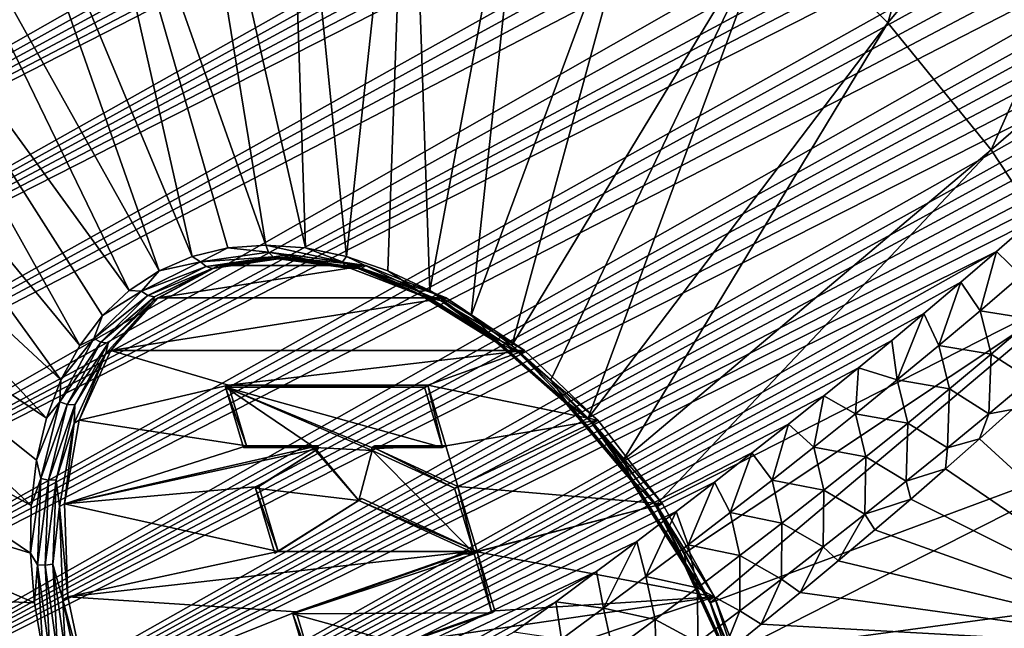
# Model space of a CAD drawing. Header units: metres. Extents: x -80 to 80, y -455 to 95.
# Tile 470 of 656: x -70.11 to -59.79, y -32.85 to -26.47. Entities that reach past the tile are written whole.
import ezdxf

# ---------------------------------------------------------------- set-up
doc = ezdxf.new("R2010")
doc.units = ezdxf.units.M
doc.layers.add('solid_501010_K', color=7, linetype='CONTINUOUS')

msp = doc.modelspace()

# ---------------------------------------------------------------- linework, layer by layer
at = {"layer": 'solid_501010_K'}
for points in [[(-77.854553, -27.243206, 48.495884), (-78.172684, -26.101007, 48.36832), (-57.847427, -16.054491, 30.512632)], [(-77.854553, -27.243206, 48.495884), (-57.847427, -16.054491, 30.512632), (-57.323433, -16.068897, 30.125137)], [(-77.854553, -27.243206, 48.495884), (-57.323433, -16.068897, 30.125137), (-56.847298, -16.09861, 29.772684)], [(-77.854553, -27.243206, 48.495884), (-56.847298, -16.09861, 29.772684), (-56.415516, -16.141603, 29.452642)], [(-77.854553, -27.243206, 48.495884), (-56.415516, -16.141603, 29.452642), (-56.02462, -16.19589, 29.162395)], [(-77.536514, -28.364574, 48.524075), (-77.854553, -27.243206, 48.495884), (-56.02462, -16.19589, 29.162395)], [(-77.536514, -28.364574, 48.524075), (-56.02462, -16.19589, 29.162395), (-55.670696, -16.259375, 28.898943)], [(-77.536514, -28.364574, 48.524075), (-55.670696, -16.259375, 28.898943), (-55.3508, -16.330521, 28.660133)], [(-77.536514, -28.364574, 48.524075), (-55.3508, -16.330521, 28.660133), (-55.062351, -16.408003, 28.444118)], [(-77.536514, -28.364574, 48.524075), (-55.062351, -16.408003, 28.444118), (-54.802658, -16.490454, 28.24894)], [(-77.536514, -28.364574, 48.524075), (-54.802658, -16.490454, 28.24894), (-54.358463, -16.665459, 27.912939)], [(-77.219826, -29.46402, 48.456036), (-77.536514, -28.364574, 48.524075), (-54.358463, -16.665459, 27.912939)], [(-77.219826, -29.46402, 48.456036), (-54.358463, -16.665459, 27.912939), (-53.999435, -16.849037, 27.638699)], [(-77.219826, -29.46402, 48.456036), (-53.999435, -16.849037, 27.638699), (-53.707542, -17.037153, 27.41308)], [(-77.219826, -29.46402, 48.456036), (-53.707542, -17.037153, 27.41308), (-53.469852, -17.227682, 27.226788)], [(-76.905464, -30.540434, 48.29414), (-77.219826, -29.46402, 48.456036), (-53.469852, -17.227682, 27.226788)], [(-76.905464, -30.540434, 48.29414), (-53.469852, -17.227682, 27.226788), (-53.275261, -17.419928, 27.07169)], [(-76.905464, -30.540434, 48.29414), (-53.275261, -17.419928, 27.07169), (-53.116257, -17.613646, 26.942335)], [(-76.905464, -30.540434, 48.29414), (-53.116257, -17.613646, 26.942335), (-52.986485, -17.809933, 26.834017)], [(-76.905464, -30.540434, 48.29414), (-52.986485, -17.809933, 26.834017), (-52.881504, -18.009745, 26.743391)], [(-76.905464, -30.540434, 48.29414), (-52.881504, -18.009745, 26.743391), (-52.798317, -18.215231, 26.668177)], [(-76.594124, -31.592724, 48.039955), (-76.905464, -30.540434, 48.29414), (-52.798317, -18.215231, 26.668177)], [(-76.594124, -31.592724, 48.039955), (-52.798317, -18.215231, 26.668177), (-52.734684, -18.42893, 26.606522)], [(-76.594124, -31.592724, 48.039955), (-52.734684, -18.42893, 26.606522), (-52.689846, -18.653444, 26.557686)], [(-76.594124, -31.592724, 48.039955), (-52.689846, -18.653444, 26.557686), (-52.66412, -18.892626, 26.521664)], [(-76.594124, -31.592724, 48.039955), (-52.66412, -18.892626, 26.521664), (-52.65863, -19.150618, 26.498922)], [(-76.594124, -31.592724, 48.039955), (-52.65863, -19.150618, 26.498922), (-52.676182, -19.43202, 26.491211)], [(-76.286285, -32.619682, 47.694241), (-76.594124, -31.592724, 48.039955), (-52.676182, -19.43202, 26.491211)], [(-76.286285, -32.619682, 47.694241), (-52.676182, -19.43202, 26.491211), (-52.720905, -19.743151, 26.501093)], [(-76.286285, -32.619682, 47.694241), (-52.720905, -19.743151, 26.501093), (-52.798508, -20.090328, 26.532265)], [(-76.286285, -32.619682, 47.694241), (-52.798508, -20.090328, 26.532265), (-52.917583, -20.482729, 26.590427)], [(-59.186909, -20.331289, 76.348015), (-62.18425, -25.324686, 73.313034), (-61.005959, -26.506817, 73.82473)], [(-57.376007, -22.148092, 77.134438), (-59.186909, -20.331289, 76.348015), (-61.005959, -26.506817, 73.82473)], [(-75.982277, -33.619808, 47.257008), (-76.286285, -32.619682, 47.694241), (-52.917583, -20.482729, 26.590427)], [(-75.982277, -33.619808, 47.257008), (-52.917583, -20.482729, 26.590427), (-53.08881, -20.929976, 26.682692)], [(-75.982277, -33.619808, 47.257008), (-53.08881, -20.929976, 26.682692), (-53.327621, -21.444857, 26.819685)], [(-75.982277, -33.619808, 47.257008), (-53.327621, -21.444857, 26.819685), (-53.477509, -21.731205, 26.908468)], [(-75.982277, -33.619808, 47.257008), (-53.477509, -21.731205, 26.908468), (-53.651276, -22.038914, 27.013359)], [(-75.982277, -33.619808, 47.257008), (-53.651276, -22.038914, 27.013359), (-53.851604, -22.369349, 27.136314)], [(-57.376007, -22.148092, 77.134438), (-61.005959, -26.506817, 73.82473), (-59.924866, -27.839224, 74.146568)], [(-55.714493, -24.19585, 77.629059), (-57.376007, -22.148092, 77.134438), (-59.924866, -27.839224, 74.146568)], [(-75.682304, -34.59116, 46.727566), (-75.982277, -33.619808, 47.257008), (-53.851604, -22.369349, 27.136314)], [(-75.682304, -34.59116, 46.727566), (-53.851604, -22.369349, 27.136314), (-54.081089, -22.723797, 27.279194)], [(-67.529892, -28.836496, 67.430305), (-68.57029, -22.44442, 68.438354), (-69.745796, -22.56493, 67.153328)], [(-67.114128, -28.866816, 67.841339), (-68.57029, -22.44442, 68.438354), (-67.529892, -28.836496, 67.430305)], [(-67.114128, -28.866816, 67.841339), (-67.323013, -22.56493, 69.653847), (-68.57029, -22.44442, 68.438354)], [(-68.302284, -28.957411, 66.561066), (-69.745796, -22.56493, 67.153328), (-70.823265, -22.923771, 65.827454)], [(-67.927612, -28.866819, 67.001755), (-67.529892, -28.836496, 67.430305), (-69.745796, -22.56493, 67.153328)], [(-68.302284, -28.957411, 66.561066), (-67.927612, -28.866819, 67.001755), (-69.745796, -22.56493, 67.153328)], [(-66.685516, -28.957399, 68.229729), (-66.031822, -22.923771, 70.772644), (-67.323013, -22.56493, 69.653847)], [(-67.114128, -28.866816, 67.841339), (-66.685516, -28.957399, 68.229729), (-67.323013, -22.56493, 69.653847)], [(-75.682304, -34.59116, 46.727566), (-54.081089, -22.723797, 27.279194), (-54.342693, -23.103725, 27.444166)], [(-68.6492, -29.107136, 66.113808), (-70.823265, -22.923771, 65.827454), (-71.778633, -23.512926, 64.490364)], [(-68.6492, -29.107136, 66.113808), (-68.302284, -28.957411, 66.561066), (-70.823265, -22.923771, 65.827454)], [(-66.685516, -28.957399, 68.229729), (-66.249443, -29.107115, 68.590584), (-66.031822, -22.923771, 70.772644)], [(-66.249443, -29.107115, 68.590584), (-65.811409, -29.314079, 68.919342), (-66.031822, -22.923771, 70.772644)], [(-65.811409, -29.314079, 68.919342), (-64.725571, -23.512926, 71.769753), (-66.031822, -22.923771, 70.772644)], [(-75.682304, -34.59116, 46.727566), (-54.342693, -23.103725, 27.444166), (-54.640366, -23.511124, 27.634268)], [(-75.682304, -34.59116, 46.727566), (-54.640366, -23.511124, 27.634268), (-54.977676, -23.947634, 27.852207)], [(-68.963966, -29.314108, 65.665611), (-71.778633, -23.512926, 64.490364), (-72.590561, -24.319235, 63.171925)], [(-68.963966, -29.314108, 65.665611), (-68.6492, -29.107136, 66.113808), (-71.778633, -23.512926, 64.490364)], [(-65.811409, -29.314079, 68.919342), (-65.37693, -29.575687, 69.211884), (-64.725571, -23.512926, 71.769753)], [(-65.37693, -29.575687, 69.211884), (-63.433422, -24.319235, 72.622902), (-64.725571, -23.512926, 71.769753)], [(-75.386444, -35.531303, 46.104565), (-75.682304, -34.59116, 46.727566), (-54.977676, -23.947634, 27.852207)], [(-75.386444, -35.531303, 46.104565), (-54.977676, -23.947634, 27.852207), (-55.358238, -24.414904, 28.100729)], [(-55.714493, -24.19585, 77.629059), (-59.924866, -27.839224, 74.146568), (-58.965126, -29.292141, 74.271339)], [(-69.481697, -29.88868, 64.788895), (-72.590561, -24.319235, 63.171925), (-73.240906, -25.324686, 61.901585)], [(-69.24263, -29.57572, 65.222115), (-68.963966, -29.314108, 65.665611), (-72.590561, -24.319235, 63.171925)], [(-69.481697, -29.88868, 64.788895), (-69.24263, -29.57572, 65.222115), (-72.590561, -24.319235, 63.171925)], [(-65.37693, -29.575687, 69.211884), (-64.951469, -29.888645, 69.464508), (-63.433422, -24.319235, 72.622902)], [(-64.951469, -29.888645, 69.464508), (-62.18425, -25.324686, 73.313034), (-63.433422, -24.319235, 72.622902)], [(-75.386444, -35.531303, 46.104565), (-55.358238, -24.414904, 28.100729), (-55.638435, -24.744694, 28.285357)], [(-75.386444, -35.531303, 46.104565), (-55.638435, -24.744694, 28.285357), (-55.94141, -25.08979, 28.48641)], [(-75.386444, -35.531303, 46.104565), (-55.94141, -25.08979, 28.48641), (-56.268867, -25.450979, 28.705284)], [(-69.678154, -30.249058, 64.371391), (-73.240906, -25.324686, 61.901585), (-73.715141, -26.506817, 60.707726)], [(-69.678154, -30.249058, 64.371391), (-69.481697, -29.88868, 64.788895), (-73.240906, -25.324686, 61.901585)], [(-64.951469, -29.888645, 69.464508), (-64.540375, -30.249016, 69.674057), (-62.18425, -25.324686, 73.313034)], [(-64.540375, -30.249016, 69.674057), (-64.148811, -30.652275, 69.837891), (-62.18425, -25.324686, 73.313034)], [(-64.148811, -30.652275, 69.837891), (-61.005959, -26.506817, 73.82473), (-62.18425, -25.324686, 73.313034)], [(-75.386444, -35.531303, 46.104565), (-56.268867, -25.450979, 28.705284), (-56.622063, -25.828753, 28.942989)], [(-75.386444, -35.531303, 46.104565), (-56.622063, -25.828753, 28.942989), (-57.00341, -26.224205, 29.201609)], [(-75.09465, -36.437271, 45.386028), (-75.386444, -35.531303, 46.104565), (-57.00341, -26.224205, 29.201609)], [(-75.09465, -36.437271, 45.386028), (-57.00341, -26.224205, 29.201609), (-57.41391, -26.63768, 29.48193)], [(-69.829536, -30.652325, 63.97485), (-73.715141, -26.506817, 60.707726), (-74.002678, -27.839224, 59.617012)], [(-69.829536, -30.652325, 63.97485), (-69.678154, -30.249058, 64.371391), (-73.715141, -26.506817, 60.707726)], [(-64.148811, -30.652275, 69.837891), (-63.781708, -31.093353, 69.953949), (-61.005959, -26.506817, 73.82473)], [(-63.781708, -31.093353, 69.953949), (-59.924866, -27.839224, 74.146568), (-61.005959, -26.506817, 73.82473)], [(-75.09465, -36.437271, 45.386028), (-57.41391, -26.63768, 29.48193), (-57.743256, -26.960663, 29.708519)], [(-75.09465, -36.437271, 45.386028), (-57.743256, -26.960663, 29.708519), (-58.090374, -27.294352, 29.948456)], [(-75.09465, -36.437271, 45.386028), (-58.090374, -27.294352, 29.948456), (-58.457844, -27.639776, 30.204193)], [(-75.09465, -36.437271, 45.386028), (-58.457844, -27.639776, 30.204193), (-58.846016, -27.997013, 30.476032)], [(-69.990051, -31.56675, 63.264301), (-74.002678, -27.839224, 59.617012), (-74.097092, -29.292141, 58.653809)], [(-69.933945, -31.093405, 63.604267), (-69.829536, -30.652325, 63.97485), (-74.002678, -27.839224, 59.617012)], [(-69.990051, -31.56675, 63.264301), (-69.933945, -31.093405, 63.604267), (-74.002678, -27.839224, 59.617012)], [(-63.781708, -31.093353, 69.953949), (-63.443676, -31.566696, 70.020775), (-59.924866, -27.839224, 74.146568)], [(-63.443676, -31.566696, 70.020775), (-58.965126, -29.292141, 74.271339), (-59.924866, -27.839224, 74.146568)], [(-75.09465, -36.437271, 45.386028), (-58.846016, -27.997013, 30.476032), (-59.171391, -28.291269, 30.70499)], [(-75.09465, -36.437271, 45.386028), (-59.171391, -28.291269, 30.70499), (-59.51207, -28.593985, 30.946171)], [(-75.09465, -36.437271, 45.386028), (-59.51207, -28.593985, 30.946171), (-59.869152, -28.905764, 31.200531)], [(-59.6096, -29.15744, 30.829607), (-59.869152, -28.905764, 31.200531), (-59.51207, -28.593985, 30.946171)], [(-74.806763, -37.305351, 44.569508), (-75.09465, -36.437271, 45.386028), (-59.869152, -28.905764, 31.200531)], [(-74.806763, -37.305351, 44.569508), (-59.869152, -28.905764, 31.200531), (-60.241566, -29.226212, 31.466955)], [(-68.213852, -29.013279, 66.605515), (-67.927612, -28.866819, 67.001755), (-68.302284, -28.957411, 66.561066)], [(-68.213852, -29.013279, 66.605515), (-67.501366, -28.909559, 67.402664), (-67.927612, -28.866819, 67.001755)], [(-68.213852, -29.013279, 66.605515), (-67.453911, -28.960192, 67.356689), (-67.501366, -28.909559, 67.402664)], [(-67.501366, -28.909559, 67.402664), (-67.529892, -28.836496, 67.430305), (-67.927612, -28.866819, 67.001755)], [(-66.727104, -29.013279, 68.139969), (-67.114128, -28.866816, 67.841339), (-67.529892, -28.836496, 67.430305)], [(-67.501366, -28.909559, 67.402664), (-66.727104, -29.013279, 68.139969), (-67.529892, -28.836496, 67.430305)], [(-66.690514, -29.062456, 68.083649), (-66.727104, -29.013279, 68.139969), (-67.501366, -28.909559, 67.402664)], [(-67.453911, -28.960192, 67.356689), (-66.690514, -29.062456, 68.083649), (-67.501366, -28.909559, 67.402664)], [(-66.727104, -29.013279, 68.139969), (-66.685516, -28.957399, 68.229729), (-67.114128, -28.866816, 67.841339)], [(-60.040787, -29.526625, 31.133169), (-60.241566, -29.226212, 31.466955), (-59.869152, -28.905764, 31.200531)], [(-59.6096, -29.15744, 30.829607), (-60.040787, -29.526625, 31.133169), (-59.869152, -28.905764, 31.200531)], [(-68.833427, -29.319902, 65.783348), (-68.213852, -29.013279, 66.605515), (-68.6492, -29.107136, 66.113808)], [(-68.156403, -29.062456, 66.570717), (-68.213852, -29.013279, 66.605515), (-68.833427, -29.319902, 65.783348)], [(-68.213852, -29.013279, 66.605515), (-68.302284, -28.957411, 66.561066), (-68.6492, -29.107136, 66.113808)], [(-68.156403, -29.062456, 66.570717), (-67.453911, -28.960192, 67.356689), (-68.213852, -29.013279, 66.605515)], [(-68.156403, -29.062456, 66.570717), (-67.395767, -28.97954, 67.300354), (-67.453911, -28.960192, 67.356689)], [(-68.091484, -29.080816, 66.521965), (-67.395767, -28.97954, 67.300354), (-68.156403, -29.062456, 66.570717)], [(-68.091484, -29.080816, 66.521965), (-68.076912, -29.080154, 66.411095), (-67.337173, -28.96435, 67.243576)], [(-68.091484, -29.080816, 66.521965), (-67.337173, -28.96435, 67.243576), (-67.395767, -28.97954, 67.300354)], [(-68.076912, -29.080154, 66.411095), (-68.024895, -29.050125, 66.360703), (-67.285156, -28.934322, 67.193184)], [(-67.337173, -28.96435, 67.243576), (-68.076912, -29.080154, 66.411095), (-67.285156, -28.934322, 67.193184)], [(-66.476456, -29.050125, 67.958832), (-67.285156, -28.934322, 67.193184), (-68.024895, -29.050125, 66.360703)], [(-66.63974, -29.080816, 68.020294), (-66.690514, -29.062456, 68.083649), (-67.453911, -28.960192, 67.356689)], [(-67.395767, -28.97954, 67.300354), (-66.63974, -29.080816, 68.020294), (-67.453911, -28.960192, 67.356689)], [(-67.395767, -28.97954, 67.300354), (-67.337173, -28.96435, 67.243576), (-66.528481, -29.080149, 68.009216)], [(-67.395767, -28.97954, 67.300354), (-66.528481, -29.080149, 68.009216), (-66.63974, -29.080816, 68.020294)], [(-66.476456, -29.050125, 67.958832), (-67.337173, -28.96435, 67.243576), (-67.285156, -28.934322, 67.193184)], [(-66.528481, -29.080149, 68.009216), (-67.337173, -28.96435, 67.243576), (-66.476456, -29.050125, 67.958832)], [(-66.727104, -29.013279, 68.139969), (-65.924911, -29.319902, 68.785194), (-66.685516, -28.957399, 68.229729)], [(-65.899574, -29.364779, 68.719818), (-65.924911, -29.319902, 68.785194), (-66.727104, -29.013279, 68.139969)], [(-66.690514, -29.062456, 68.083649), (-65.899574, -29.364779, 68.719818), (-66.727104, -29.013279, 68.139969)], [(-65.924911, -29.319902, 68.785194), (-66.249443, -29.107115, 68.590584), (-66.685516, -28.957399, 68.229729)], [(-68.833427, -29.319902, 65.783348), (-68.6492, -29.107136, 66.113808), (-68.963966, -29.314108, 65.665611)], [(-68.767288, -29.364779, 65.760086), (-68.156403, -29.062456, 66.570717), (-68.833427, -29.319902, 65.783348)], [(-68.091484, -29.080816, 66.521965), (-68.156403, -29.062456, 66.570717), (-68.767288, -29.364779, 65.760086)], [(-68.696472, -29.380222, 65.719154), (-68.091484, -29.080816, 66.521965), (-68.767288, -29.364779, 65.760086)], [(-68.076912, -29.080154, 66.411095), (-68.710587, -29.421762, 65.553528), (-68.658546, -29.391714, 65.503174)], [(-68.696472, -29.380222, 65.719154), (-68.710587, -29.421762, 65.553528), (-68.076912, -29.080154, 66.411095)], [(-68.696472, -29.380222, 65.719154), (-68.076912, -29.080154, 66.411095), (-68.091484, -29.080816, 66.521965)], [(-68.076912, -29.080154, 66.411095), (-68.658546, -29.391714, 65.503174), (-68.024895, -29.050125, 66.360703)], [(-66.476456, -29.050125, 67.958832), (-68.024895, -29.050125, 66.360703), (-68.658546, -29.391714, 65.503174)], [(-66.476456, -29.050125, 67.958832), (-68.658546, -29.391714, 65.503174), (-65.639359, -29.391714, 68.619247)], [(-65.85643, -29.380222, 68.65033), (-65.899574, -29.364779, 68.719818), (-66.690514, -29.062456, 68.083649)], [(-66.63974, -29.080816, 68.020294), (-65.85643, -29.380222, 68.65033), (-66.690514, -29.062456, 68.083649)], [(-66.63974, -29.080816, 68.020294), (-66.528481, -29.080149, 68.009216), (-65.85643, -29.380222, 68.65033)], [(-66.528481, -29.080149, 68.009216), (-66.476456, -29.050125, 67.958832), (-65.639359, -29.391714, 68.619247)], [(-65.691368, -29.421741, 68.66964), (-66.528481, -29.080149, 68.009216), (-65.639359, -29.391714, 68.619247)], [(-65.85643, -29.380222, 68.65033), (-66.528481, -29.080149, 68.009216), (-65.691368, -29.421741, 68.66964)], [(-65.924911, -29.319902, 68.785194), (-65.811409, -29.314079, 68.919342), (-66.249443, -29.107115, 68.590584)], [(-59.488621, -29.613422, 30.692274), (-60.040787, -29.526625, 31.133169), (-59.6096, -29.15744, 30.829607)], [(-74.806763, -37.305351, 44.569508), (-60.241566, -29.226212, 31.466955), (-60.630154, -29.555141, 31.746584)], [(-69.997162, -32.06641, 62.959229), (-74.097092, -29.292141, 58.653809), (-73.996269, -30.833115, 57.839638)], [(-69.997162, -32.06641, 62.959229), (-69.990051, -31.56675, 63.264301), (-74.097092, -29.292141, 58.653809)], [(-69.333008, -29.816031, 64.972107), (-68.833427, -29.319902, 65.783348), (-69.24263, -29.57572, 65.222115)], [(-68.767288, -29.364779, 65.760086), (-68.833427, -29.319902, 65.783348), (-69.333008, -29.816031, 64.972107)], [(-68.833427, -29.319902, 65.783348), (-68.963966, -29.314108, 65.665611), (-69.24263, -29.57572, 65.222115)], [(-65.924911, -29.319902, 68.785194), (-65.129845, -29.816031, 69.310143), (-65.811409, -29.314079, 68.919342)], [(-65.115662, -29.853945, 69.237404), (-65.129845, -29.816031, 69.310143), (-65.924911, -29.319902, 68.785194)], [(-65.899574, -29.364779, 68.719818), (-65.115662, -29.853945, 69.237404), (-65.924911, -29.319902, 68.785194)], [(-65.129845, -29.816031, 69.310143), (-65.37693, -29.575687, 69.211884), (-65.811409, -29.314079, 68.919342)], [(-63.443676, -31.566696, 70.020775), (-63.138977, -32.066349, 70.037521), (-58.965126, -29.292141, 74.271339)], [(-63.138977, -32.066349, 70.037521), (-62.871429, -32.58604, 70.003983), (-58.965126, -29.292141, 74.271339)], [(-62.871429, -32.58604, 70.003983), (-58.148174, -30.833115, 74.196281), (-58.965126, -29.292141, 74.271339)], [(-60.473869, -29.890705, 31.440287), (-60.630154, -29.555141, 31.746584), (-60.241566, -29.226212, 31.466955)], [(-60.040787, -29.526625, 31.133169), (-60.473869, -29.890705, 31.440287), (-60.241566, -29.226212, 31.466955)], [(-69.259865, -29.853945, 64.96022), (-68.767288, -29.364779, 65.760086), (-69.333008, -29.816031, 64.972107)], [(-68.696472, -29.380222, 65.719154), (-68.767288, -29.364779, 65.760086), (-69.259865, -29.853945, 64.96022)], [(-69.184296, -29.86467, 64.92701), (-68.696472, -29.380222, 65.719154), (-69.259865, -29.853945, 64.96022)], [(-68.710587, -29.421762, 65.553528), (-69.206406, -29.972023, 64.713913), (-69.154373, -29.941967, 64.663559)], [(-69.184296, -29.86467, 64.92701), (-69.206406, -29.972023, 64.713913), (-68.710587, -29.421762, 65.553528)], [(-69.184296, -29.86467, 64.92701), (-68.710587, -29.421762, 65.553528), (-68.696472, -29.380222, 65.719154)], [(-68.710587, -29.421762, 65.553528), (-69.154373, -29.941967, 64.663559), (-68.658546, -29.391714, 65.503174)], [(-65.639359, -29.391714, 68.619247), (-68.658546, -29.391714, 65.503174), (-69.154373, -29.941967, 64.663559)], [(-65.639359, -29.391714, 68.619247), (-69.154373, -29.941967, 64.663559), (-64.815811, -29.941967, 69.141335)], [(-65.080078, -29.86467, 69.162926), (-65.115662, -29.853945, 69.237404), (-65.899574, -29.364779, 68.719818)], [(-65.85643, -29.380222, 68.65033), (-65.080078, -29.86467, 69.162926), (-65.899574, -29.364779, 68.719818)], [(-65.85643, -29.380222, 68.65033), (-65.691368, -29.421741, 68.66964), (-65.080078, -29.86467, 69.162926)], [(-65.691368, -29.421741, 68.66964), (-65.639359, -29.391714, 68.619247), (-64.815811, -29.941967, 69.141335)], [(-64.867821, -29.971998, 69.191734), (-65.691368, -29.421741, 68.66964), (-64.815811, -29.941967, 69.141335)], [(-65.080078, -29.86467, 69.162926), (-65.691368, -29.421741, 68.66964), (-64.867821, -29.971998, 69.191734)], [(-59.923386, -29.982138, 30.994095), (-60.473869, -29.890705, 31.440287), (-60.040787, -29.526625, 31.133169)], [(-59.488621, -29.613422, 30.692274), (-59.923386, -29.982138, 30.994095), (-60.040787, -29.526625, 31.133169)], [(-74.806763, -37.305351, 44.569508), (-60.630154, -29.555141, 31.746584), (-60.96706, -29.835632, 31.99065)], [(-69.333008, -29.816031, 64.972107), (-69.24263, -29.57572, 65.222115), (-69.481697, -29.88868, 64.788895)], [(-65.129845, -29.816031, 69.310143), (-64.951469, -29.888645, 69.464508), (-65.37693, -29.575687, 69.211884)], [(-60.908661, -30.249905, 31.750835), (-60.96706, -29.835632, 31.99065), (-60.630154, -29.555141, 31.746584)], [(-60.473869, -29.890705, 31.440287), (-60.908661, -30.249905, 31.750835), (-60.630154, -29.555141, 31.746584)], [(-59.514919, -30.244133, 30.791582), (-59.923386, -29.982138, 30.994095), (-59.488621, -29.613422, 30.692274)], [(-74.806763, -37.305351, 44.569508), (-60.96706, -29.835632, 31.99065), (-61.316475, -30.122698, 32.245049)], [(-69.690773, -30.479979, 64.20723), (-69.333008, -29.816031, 64.972107), (-69.678154, -30.249058, 64.371391)], [(-69.259865, -29.853945, 64.96022), (-69.333008, -29.816031, 64.972107), (-69.690773, -30.479979, 64.20723)], [(-69.333008, -29.816031, 64.972107), (-69.481697, -29.88868, 64.788895), (-69.678154, -30.249058, 64.371391)], [(-65.129845, -29.816031, 69.310143), (-64.376656, -30.479979, 69.691872), (-64.951469, -29.888645, 69.464508)], [(-64.373032, -30.508579, 69.613785), (-64.376656, -30.479979, 69.691872), (-65.129845, -29.816031, 69.310143)], [(-65.115662, -29.853945, 69.237404), (-64.373032, -30.508579, 69.613785), (-65.129845, -29.816031, 69.310143)], [(-60.908661, -30.249905, 31.750835), (-61.316475, -30.122698, 32.245049), (-60.96706, -29.835632, 31.99065)], [(-69.612602, -30.508579, 64.206078), (-69.259865, -29.853945, 64.96022), (-69.690773, -30.479979, 64.20723)], [(-69.184296, -29.86467, 64.92701), (-69.259865, -29.853945, 64.96022), (-69.612602, -30.508579, 64.206078)], [(-69.53363, -30.512987, 64.180145), (-69.184296, -29.86467, 64.92701), (-69.612602, -30.508579, 64.206078)], [(-69.53363, -30.512987, 64.180145), (-69.206406, -29.972023, 64.713913), (-69.184296, -29.86467, 64.92701)], [(-69.206406, -29.972023, 64.713913), (-69.487511, -30.673319, 63.88393), (-69.154373, -29.941967, 64.663559)], [(-67.920174, -30.306997, 65.719849), (-69.154373, -29.941967, 64.663559), (-69.487511, -30.673319, 63.88393)], [(-67.920174, -30.306997, 65.719849), (-64.815811, -29.941967, 69.141335), (-69.154373, -29.941967, 64.663559)], [(-67.920174, -30.306997, 65.719849), (-65.832611, -30.306997, 67.874397), (-64.815811, -29.941967, 69.141335)], [(-65.832611, -30.306997, 67.874397), (-64.047096, -30.673319, 69.498924), (-64.815811, -29.941967, 69.141335)], [(-64.34462, -30.512987, 69.535667), (-64.373032, -30.508579, 69.613785), (-65.115662, -29.853945, 69.237404)], [(-65.080078, -29.86467, 69.162926), (-64.34462, -30.512987, 69.535667), (-65.115662, -29.853945, 69.237404)], [(-65.080078, -29.86467, 69.162926), (-64.867821, -29.971998, 69.191734), (-64.34462, -30.512987, 69.535667)], [(-64.376656, -30.479979, 69.691872), (-64.540375, -30.249016, 69.674057), (-64.951469, -29.888645, 69.464508)], [(-64.867821, -29.971998, 69.191734), (-64.815811, -29.941967, 69.141335), (-64.047096, -30.673319, 69.498924)], [(-60.359776, -30.345661, 31.299452), (-60.908661, -30.249905, 31.750835), (-60.473869, -29.890705, 31.440287)], [(-59.923386, -29.982138, 30.994095), (-60.359776, -30.345661, 31.299452), (-60.473869, -29.890705, 31.440287)], [(-69.206406, -29.972023, 64.713913), (-69.539528, -30.70336, 63.934311), (-69.487511, -30.673319, 63.88393)], [(-69.53363, -30.512987, 64.180145), (-69.539528, -30.70336, 63.934311), (-69.206406, -29.972023, 64.713913)], [(-64.099121, -30.703325, 69.549316), (-64.867821, -29.971998, 69.191734), (-64.047096, -30.673319, 69.498924)], [(-64.34462, -30.512987, 69.535667), (-64.867821, -29.971998, 69.191734), (-64.099121, -30.703325, 69.549316)], [(-59.946758, -30.605019, 31.088547), (-60.359776, -30.345661, 31.299452), (-59.923386, -29.982138, 30.994095)], [(-59.946758, -30.605019, 31.088547), (-59.923386, -29.982138, 30.994095), (-59.514919, -30.244133, 30.791582)], [(-74.806763, -37.305351, 44.569508), (-61.316475, -30.122698, 32.245049), (-61.677856, -30.415997, 32.509312)], [(-61.344978, -30.604425, 32.064701), (-61.677856, -30.415997, 32.509312), (-61.316475, -30.122698, 32.245049)], [(-60.908661, -30.249905, 31.750835), (-61.344978, -30.604425, 32.064701), (-61.316475, -30.122698, 32.245049)], [(-69.690773, -30.479979, 64.20723), (-69.678154, -30.249058, 64.371391), (-69.829536, -30.652325, 63.97485)], [(-64.376656, -30.479979, 69.691872), (-64.148811, -30.652275, 69.837891), (-64.540375, -30.249016, 69.674057)], [(-60.797623, -30.704237, 31.608223), (-61.344978, -30.604425, 32.064701), (-60.908661, -30.249905, 31.750835)], [(-60.359776, -30.345661, 31.299452), (-60.797623, -30.704237, 31.608223), (-60.908661, -30.249905, 31.750835)], [(-59.946758, -30.605019, 31.088547), (-59.514919, -30.244133, 30.791582), (-59.702656, -30.559319, 30.96155)], [(-67.731544, -30.940418, 65.537086), (-67.920174, -30.306997, 65.719849), (-69.487511, -30.673319, 63.88393)], [(-67.953339, -30.326149, 65.751991), (-67.920174, -30.306997, 65.719849), (-67.731544, -30.940418, 65.537086)], [(-67.953339, -30.326149, 65.751991), (-65.865784, -30.326149, 67.90654), (-67.920174, -30.306997, 65.719849)], [(-67.953339, -30.326149, 65.751991), (-67.731544, -30.940418, 65.537086), (-67.764717, -30.95957, 65.569229)], [(-67.953339, -30.326149, 65.751991), (-65.677155, -30.95957, 67.723778), (-65.865784, -30.326149, 67.90654)], [(-67.953339, -30.326149, 65.751991), (-66.422714, -30.95957, 66.954292), (-65.677155, -30.95957, 67.723778)], [(-67.953339, -30.326149, 65.751991), (-66.413666, -30.989954, 66.945526), (-66.422714, -30.95957, 66.954292)], [(-67.953339, -30.326149, 65.751991), (-67.019157, -30.95957, 66.338707), (-66.413666, -30.989954, 66.945526)], [(-67.953339, -30.326149, 65.751991), (-67.764717, -30.95957, 65.569229), (-67.019157, -30.95957, 66.338707)], [(-65.865784, -30.326149, 67.90654), (-65.832611, -30.306997, 67.874397), (-67.920174, -30.306997, 65.719849)], [(-65.677155, -30.95957, 67.723778), (-65.832611, -30.306997, 67.874397), (-65.865784, -30.326149, 67.90654)], [(-65.643982, -30.940418, 67.691635), (-64.047096, -30.673319, 69.498924), (-65.832611, -30.306997, 67.874397)], [(-65.677155, -30.95957, 67.723778), (-65.643982, -30.940418, 67.691635), (-65.832611, -30.306997, 67.874397)], [(-60.379887, -30.960896, 31.388885), (-60.797623, -30.704237, 31.608223), (-60.359776, -30.345661, 31.299452)], [(-60.379887, -30.960896, 31.388885), (-60.359776, -30.345661, 31.299452), (-59.946758, -30.605019, 31.088547)], [(-74.806763, -37.305351, 44.569508), (-61.677856, -30.415997, 32.509312), (-62.050198, -30.71419, 32.783051)], [(-61.782681, -30.95443, 32.381798), (-62.050198, -30.71419, 32.783051), (-61.677856, -30.415997, 32.509312)], [(-61.344978, -30.604425, 32.064701), (-61.782681, -30.95443, 32.381798), (-61.677856, -30.415997, 32.509312)], [(-69.690773, -30.479979, 64.20723), (-69.829536, -30.652325, 63.97485), (-69.933945, -31.093405, 63.604267)], [(-69.891068, -31.28273, 63.522167), (-69.690773, -30.479979, 64.20723), (-69.933945, -31.093405, 63.604267)], [(-69.612602, -30.508579, 64.206078), (-69.690773, -30.479979, 64.20723), (-69.891068, -31.28273, 63.522167)], [(-69.810097, -31.30007, 63.530624), (-69.612602, -30.508579, 64.206078), (-69.891068, -31.28273, 63.522167)], [(-69.53363, -30.512987, 64.180145), (-69.612602, -30.508579, 64.206078), (-69.810097, -31.30007, 63.530624)], [(-69.729218, -31.296841, 63.511204), (-69.53363, -30.512987, 64.180145), (-69.810097, -31.30007, 63.530624)], [(-69.729218, -31.296841, 63.511204), (-69.539528, -30.70336, 63.934311), (-69.53363, -30.512987, 64.180145)], [(-64.376656, -30.479979, 69.691872), (-63.698254, -31.28273, 69.913704), (-64.148811, -30.652275, 69.837891)], [(-63.704151, -31.30007, 69.832504), (-63.698254, -31.28273, 69.913704), (-64.376656, -30.479979, 69.691872)], [(-64.373032, -30.508579, 69.613785), (-63.704151, -31.30007, 69.832504), (-64.376656, -30.479979, 69.691872)], [(-63.682186, -31.296841, 69.752274), (-63.704151, -31.30007, 69.832504), (-64.373032, -30.508579, 69.613785)], [(-64.34462, -30.512987, 69.535667), (-63.682186, -31.296841, 69.752274), (-64.373032, -30.508579, 69.613785)], [(-64.34462, -30.512987, 69.535667), (-64.099121, -30.703325, 69.549316), (-63.682186, -31.296841, 69.752274)], [(-60.046463, -30.868496, 31.205208), (-59.702656, -30.559319, 30.96155), (-57.632824, -33.074905, 31.019794)], [(-59.946758, -30.605019, 31.088547), (-59.702656, -30.559319, 30.96155), (-60.046463, -30.868496, 31.205208)], [(-63.698254, -31.28273, 69.913704), (-63.781708, -31.093353, 69.953949), (-64.148811, -30.652275, 69.837891)], [(-61.236767, -31.058073, 31.920307), (-61.782681, -30.95443, 32.381798), (-61.344978, -30.604425, 32.064701)], [(-60.797623, -30.704237, 31.608223), (-61.236767, -31.058073, 31.920307), (-61.344978, -30.604425, 32.064701)], [(-60.379887, -30.960896, 31.388885), (-59.946758, -30.605019, 31.088547), (-60.046463, -30.868496, 31.205208)], [(-74.806763, -37.305351, 44.569508), (-62.050198, -30.71419, 32.783051), (-62.432453, -31.015947, 33.065876)], [(-69.729218, -31.296841, 63.511204), (-69.693253, -31.579092, 63.25383), (-69.539528, -30.70336, 63.934311)], [(-69.539528, -30.70336, 63.934311), (-69.693253, -31.579092, 63.25383), (-69.641235, -31.549046, 63.203449)], [(-69.539528, -30.70336, 63.934311), (-69.641235, -31.549046, 63.203449), (-69.487511, -30.673319, 63.88393)], [(-67.731544, -30.940418, 65.537086), (-69.487511, -30.673319, 63.88393), (-69.641235, -31.549046, 63.203449)], [(-65.643982, -30.940418, 67.691635), (-65.517044, -31.36669, 67.568642), (-64.047096, -30.673319, 69.498924)], [(-65.517044, -31.36669, 67.568642), (-63.371807, -31.549046, 69.674057), (-64.047096, -30.673319, 69.498924)], [(-64.099121, -30.703325, 69.549316), (-64.047096, -30.673319, 69.498924), (-63.371807, -31.549046, 69.674057)], [(-63.423828, -31.579056, 69.724449), (-64.099121, -30.703325, 69.549316), (-63.371807, -31.549046, 69.674057)], [(-63.682186, -31.296841, 69.752274), (-64.099121, -30.703325, 69.549316), (-63.423828, -31.579056, 69.724449)], [(-62.221634, -31.300072, 32.702049), (-62.432453, -31.015947, 33.065876), (-62.050198, -30.71419, 32.783051)], [(-61.782681, -30.95443, 32.381798), (-62.221634, -31.300072, 32.702049), (-62.050198, -30.71419, 32.783051)], [(-60.814156, -31.311995, 31.692492), (-61.236767, -31.058073, 31.920307), (-60.797623, -30.704237, 31.608223)], [(-60.814156, -31.311995, 31.692492), (-60.797623, -30.704237, 31.608223), (-60.379887, -30.960896, 31.388885)], [(-69.955185, -32.586102, 62.692879), (-73.996269, -30.833115, 57.839638), (-73.702469, -32.427719, 57.19268)], [(-69.955185, -32.586102, 62.692879), (-69.997162, -32.06641, 62.959229), (-73.996269, -30.833115, 57.839638)], [(-62.871429, -32.58604, 70.003983), (-62.644409, -33.119225, 69.92057), (-58.148174, -30.833115, 74.196281)], [(-62.644409, -33.119225, 69.92057), (-57.492264, -32.427719, 73.92305), (-58.148174, -30.833115, 74.196281)], [(-60.401123, -31.182337, 31.457996), (-60.046463, -30.868496, 31.205208), (-57.632824, -33.074905, 31.019794)], [(-60.379887, -30.960896, 31.388885), (-60.046463, -30.868496, 31.205208), (-60.401123, -31.182337, 31.457996)], [(-66.985985, -30.940418, 66.306572), (-67.731544, -30.940418, 65.537086), (-69.641235, -31.549046, 63.203449)], [(-66.976936, -30.970802, 66.297806), (-66.985985, -30.940418, 66.306572), (-69.641235, -31.549046, 63.203449)], [(-67.604607, -31.36669, 65.414093), (-66.976936, -30.970802, 66.297806), (-69.641235, -31.549046, 63.203449)], [(-67.764717, -30.95957, 65.569229), (-67.731544, -30.940418, 65.537086), (-66.985985, -30.940418, 66.306572)], [(-67.764717, -30.95957, 65.569229), (-66.985985, -30.940418, 66.306572), (-67.019157, -30.95957, 66.338707)], [(-67.010109, -30.989954, 66.329941), (-66.976936, -30.970802, 66.297806), (-67.604607, -31.36669, 65.414093)], [(-67.019157, -30.95957, 66.338707), (-66.985985, -30.940418, 66.306572), (-67.010109, -30.989954, 66.329941)], [(-67.019157, -30.95957, 66.338707), (-66.555885, -31.513813, 66.486588), (-66.413666, -30.989954, 66.945526)], [(-67.019157, -30.95957, 66.338707), (-67.010109, -30.989954, 66.329941), (-66.555885, -31.513813, 66.486588)], [(-67.010109, -30.989954, 66.329941), (-66.985985, -30.940418, 66.306572), (-66.976936, -30.970802, 66.297806)], [(-66.422714, -30.95957, 66.954292), (-66.380493, -30.970802, 66.913391), (-66.389542, -30.940418, 66.922157)], [(-66.422714, -30.95957, 66.954292), (-66.389542, -30.940418, 66.922157), (-65.643982, -30.940418, 67.691635)], [(-66.422714, -30.95957, 66.954292), (-65.643982, -30.940418, 67.691635), (-65.677155, -30.95957, 67.723778)], [(-66.413666, -30.989954, 66.945526), (-66.380493, -30.970802, 66.913391), (-66.422714, -30.95957, 66.954292)], [(-65.550217, -31.385841, 67.600784), (-66.380493, -30.970802, 66.913391), (-66.413666, -30.989954, 66.945526)], [(-65.643982, -30.940418, 67.691635), (-66.389542, -30.940418, 66.922157), (-66.380493, -30.970802, 66.913391)], [(-65.643982, -30.940418, 67.691635), (-66.380493, -30.970802, 66.913391), (-65.517044, -31.36669, 67.568642)], [(-65.550217, -31.385841, 67.600784), (-65.517044, -31.36669, 67.568642), (-66.380493, -30.970802, 66.913391)], [(-61.677086, -31.407339, 32.235626), (-62.221634, -31.300072, 32.702049), (-61.782681, -30.95443, 32.381798)], [(-61.236767, -31.058073, 31.920307), (-61.677086, -31.407339, 32.235626), (-61.782681, -30.95443, 32.381798)], [(-60.814156, -31.311995, 31.692492), (-60.379887, -30.960896, 31.388885), (-60.401123, -31.182337, 31.457996)], [(-74.806763, -37.305351, 44.569508), (-62.432453, -31.015947, 33.065876), (-62.824924, -31.321548, 33.358028)], [(-67.010109, -30.989954, 66.329941), (-67.604607, -31.36669, 65.414093), (-67.637779, -31.385841, 65.446236)], [(-67.010109, -30.989954, 66.329941), (-67.637779, -31.385841, 65.446236), (-66.555885, -31.513813, 66.486588)], [(-66.555885, -31.513813, 66.486588), (-65.347061, -32.068058, 67.403946), (-66.413666, -30.989954, 66.945526)], [(-65.347061, -32.068058, 67.403946), (-65.550217, -31.385841, 67.600784), (-66.413666, -30.989954, 66.945526)], [(-62.661697, -31.64151, 33.025368), (-62.824924, -31.321548, 33.358028), (-62.432453, -31.015947, 33.065876)], [(-62.221634, -31.300072, 32.702049), (-62.661697, -31.64151, 33.025368), (-62.432453, -31.015947, 33.065876)], [(-61.249458, -31.658497, 31.999294), (-61.677086, -31.407339, 32.235626), (-61.236767, -31.058073, 31.920307)], [(-61.249458, -31.658497, 31.999294), (-61.236767, -31.058073, 31.920307), (-60.814156, -31.311995, 31.692492)], [(-69.891068, -31.28273, 63.522167), (-69.933945, -31.093405, 63.604267), (-69.990051, -31.56675, 63.264301)], [(-63.698254, -31.28273, 69.913704), (-63.443676, -31.566696, 70.020775), (-63.781708, -31.093353, 69.953949)], [(-60.814156, -31.311995, 31.692492), (-60.401123, -31.182337, 31.457996), (-60.766518, -31.500656, 31.719995)], [(-60.766518, -31.500656, 31.719995), (-60.401123, -31.182337, 31.457996), (-57.632824, -33.074905, 31.019794)], [(-69.891068, -31.28273, 63.522167), (-69.990051, -31.56675, 63.264301), (-69.997162, -32.06641, 62.959229)], [(-69.925156, -32.189198, 62.946842), (-69.891068, -31.28273, 63.522167), (-69.997162, -32.06641, 62.959229)], [(-69.810097, -31.30007, 63.530624), (-69.891068, -31.28273, 63.522167), (-69.925156, -32.189198, 62.946842)], [(-63.704151, -31.30007, 69.832504), (-63.138241, -32.193825, 69.884003), (-63.698254, -31.28273, 69.913704)], [(-63.698254, -31.28273, 69.913704), (-63.124294, -32.189198, 69.965935), (-63.443676, -31.566696, 70.020775)], [(-63.138241, -32.193825, 69.884003), (-63.124294, -32.189198, 69.965935), (-63.698254, -31.28273, 69.913704)], [(-74.806763, -37.305351, 44.569508), (-62.824924, -31.321548, 33.358028), (-63.228188, -31.631771, 33.659752)], [(-69.843704, -32.193825, 62.963371), (-69.810097, -31.30007, 63.530624), (-69.925156, -32.189198, 62.946842)], [(-69.729218, -31.296841, 63.511204), (-69.810097, -31.30007, 63.530624), (-69.843704, -32.193825, 62.963371)], [(-69.762497, -32.181973, 62.949425), (-69.729218, -31.296841, 63.511204), (-69.843704, -32.193825, 62.963371)], [(-69.762497, -32.181973, 62.949425), (-69.693253, -31.579092, 63.25383), (-69.729218, -31.296841, 63.511204)], [(-67.401451, -32.048904, 65.217255), (-67.604607, -31.36669, 65.414093), (-69.641235, -31.549046, 63.203449)], [(-67.637779, -31.385841, 65.446236), (-67.604607, -31.36669, 65.414093), (-67.401451, -32.048904, 65.217255)], [(-67.637779, -31.385841, 65.446236), (-67.401451, -32.048904, 65.217255), (-67.434616, -32.068058, 65.24939)], [(-67.637779, -31.385841, 65.446236), (-67.434616, -32.068058, 65.24939), (-66.555885, -31.513813, 66.486588)], [(-65.347061, -32.068058, 67.403946), (-65.517044, -31.36669, 67.568642), (-65.550217, -31.385841, 67.600784)], [(-65.517044, -31.36669, 67.568642), (-65.313889, -32.048904, 67.371803), (-63.371807, -31.549046, 69.674057)], [(-65.347061, -32.068058, 67.403946), (-65.313889, -32.048904, 67.371803), (-65.517044, -31.36669, 67.568642)], [(-63.682186, -31.296841, 69.752274), (-63.121738, -32.181973, 69.803276), (-63.704151, -31.30007, 69.832504)], [(-63.121738, -32.181973, 69.803276), (-63.138241, -32.193825, 69.884003), (-63.704151, -31.30007, 69.832504)], [(-63.682186, -31.296841, 69.752274), (-63.423828, -31.579056, 69.724449), (-63.121738, -32.181973, 69.803276)], [(-63.10276, -31.97887, 33.351688), (-63.228188, -31.631771, 33.659752), (-62.824924, -31.321548, 33.358028)], [(-62.661697, -31.64151, 33.025368), (-63.10276, -31.97887, 33.351688), (-62.824924, -31.321548, 33.358028)], [(-62.118454, -31.752203, 32.554104), (-62.661697, -31.64151, 33.025368), (-62.221634, -31.300072, 32.702049)], [(-61.677086, -31.407339, 32.235626), (-62.118454, -31.752203, 32.554104), (-62.221634, -31.300072, 32.702049)], [(-61.249458, -31.658497, 31.999294), (-60.814156, -31.311995, 31.692492), (-60.766518, -31.500656, 31.719995)], [(-61.685673, -32.000572, 32.309216), (-62.118454, -31.752203, 32.554104), (-61.677086, -31.407339, 32.235626)], [(-61.685673, -32.000572, 32.309216), (-61.677086, -31.407339, 32.235626), (-61.249458, -31.658497, 31.999294)], [(-69.762497, -32.181973, 62.949425), (-69.659859, -32.555313, 62.706585), (-69.693253, -31.579092, 63.25383)], [(-69.693253, -31.579092, 63.25383), (-69.607857, -32.525246, 62.656208), (-69.641235, -31.549046, 63.203449)], [(-69.693253, -31.579092, 63.25383), (-69.659859, -32.555313, 62.706585), (-69.607857, -32.525246, 62.656208)], [(-67.401451, -32.048904, 65.217255), (-69.641235, -31.549046, 63.203449), (-69.607857, -32.525246, 62.656208)], [(-67.434616, -32.068058, 65.24939), (-67.401451, -32.048904, 65.217255), (-66.522713, -31.494663, 66.454445)], [(-67.434616, -32.068058, 65.24939), (-66.522713, -31.494663, 66.454445), (-66.555885, -31.513813, 66.486588)], [(-65.313889, -32.048904, 67.371803), (-66.522713, -31.494663, 66.454445), (-67.401451, -32.048904, 65.217255)], [(-66.555885, -31.513813, 66.486588), (-66.522713, -31.494663, 66.454445), (-65.313889, -32.048904, 67.371803)], [(-66.555885, -31.513813, 66.486588), (-65.313889, -32.048904, 67.371803), (-65.347061, -32.068058, 67.403946)], [(-65.312515, -32.053524, 67.370468), (-63.371807, -31.549046, 69.674057), (-65.313889, -32.048904, 67.371803)], [(-65.312515, -32.053524, 67.370468), (-62.823784, -32.525246, 69.657967), (-63.371807, -31.549046, 69.674057)], [(-63.124294, -32.189198, 69.965935), (-63.138977, -32.066349, 70.037521), (-63.443676, -31.566696, 70.020775)], [(-63.423828, -31.579056, 69.724449), (-63.371807, -31.549046, 69.674057), (-62.823784, -32.525246, 69.657967)], [(-62.875793, -32.555271, 69.708366), (-63.423828, -31.579056, 69.724449), (-62.823784, -32.525246, 69.657967)], [(-63.121738, -32.181973, 69.803276), (-63.423828, -31.579056, 69.724449), (-62.875793, -32.555271, 69.708366)], [(-61.249458, -31.658497, 31.999294), (-60.766518, -31.500656, 31.719995), (-61.142601, -31.822966, 31.991222)], [(-61.142601, -31.822966, 31.991222), (-60.766518, -31.500656, 31.719995), (-57.632824, -33.074905, 31.019794)], [(-74.806763, -37.305351, 44.569508), (-63.228188, -31.631771, 33.659752), (-63.640919, -31.94524, 33.97036)], [(-63.544716, -32.312267, 33.680954), (-63.640919, -31.94524, 33.97036), (-63.228188, -31.631771, 33.659752)], [(-63.10276, -31.97887, 33.351688), (-63.544716, -32.312267, 33.680954), (-63.228188, -31.631771, 33.659752)], [(-62.560749, -32.092831, 32.875656), (-63.10276, -31.97887, 33.351688), (-62.661697, -31.64151, 33.025368)], [(-62.118454, -31.752203, 32.554104), (-62.560749, -32.092831, 32.875656), (-62.661697, -31.64151, 33.025368)], [(-61.685673, -32.000572, 32.309216), (-61.249458, -31.658497, 31.999294), (-61.5294, -32.148956, 32.271778)], [(-61.249458, -31.658497, 31.999294), (-61.142601, -31.822966, 31.991222), (-61.5294, -32.148956, 32.271778)], [(-62.1227, -32.338394, 32.622185), (-62.560749, -32.092831, 32.875656), (-62.118454, -31.752203, 32.554104)], [(-62.1227, -32.338394, 32.622185), (-62.118454, -31.752203, 32.554104), (-61.685673, -32.000572, 32.309216)], [(-61.5294, -32.148956, 32.271778), (-61.142601, -31.822966, 31.991222), (-57.632824, -33.074905, 31.019794)], [(-74.806763, -37.305351, 44.569508), (-63.640919, -31.94524, 33.97036), (-64.061775, -32.260578, 34.289162)], [(-63.987473, -32.641808, 34.013115), (-64.061775, -32.260578, 34.289162), (-63.640919, -31.94524, 33.97036)], [(-63.544716, -32.312267, 33.680954), (-63.987473, -32.641808, 34.013115), (-63.640919, -31.94524, 33.97036)], [(-63.003864, -32.429356, 33.200226), (-63.544716, -32.312267, 33.680954), (-63.10276, -31.97887, 33.351688)], [(-62.560749, -32.092831, 32.875656), (-63.003864, -32.429356, 33.200226), (-63.10276, -31.97887, 33.351688)], [(-62.1227, -32.338394, 32.622185), (-61.685673, -32.000572, 32.309216), (-61.927017, -32.478958, 32.562016)], [(-61.685673, -32.000572, 32.309216), (-61.5294, -32.148956, 32.271778), (-61.927017, -32.478958, 32.562016)], [(-69.925156, -32.189198, 62.946842), (-69.997162, -32.06641, 62.959229), (-69.955185, -32.586102, 62.692879)], [(-65.416893, -32.053524, 67.262741), (-67.401451, -32.048904, 65.217255), (-69.607857, -32.525246, 62.656208)], [(-67.212898, -32.682064, 65.034569), (-65.416893, -32.053524, 67.262741), (-69.607857, -32.525246, 62.656208)], [(-65.416893, -32.053524, 67.262741), (-65.313889, -32.048904, 67.371803), (-67.401451, -32.048904, 65.217255)], [(-67.246071, -32.701214, 65.066704), (-65.450058, -32.072674, 67.294884), (-67.212898, -32.682064, 65.034569)], [(-65.34568, -32.072674, 67.402611), (-65.450058, -32.072674, 67.294884), (-67.246071, -32.701214, 65.066704)], [(-65.34568, -32.072674, 67.402611), (-67.246071, -32.701214, 65.066704), (-65.161606, -32.690819, 67.224258)], [(-65.450058, -32.072674, 67.294884), (-65.416893, -32.053524, 67.262741), (-67.212898, -32.682064, 65.034569)], [(-65.34568, -32.072674, 67.402611), (-65.416893, -32.053524, 67.262741), (-65.450058, -32.072674, 67.294884)], [(-65.312515, -32.053524, 67.370468), (-65.313889, -32.048904, 67.371803), (-65.416893, -32.053524, 67.262741)], [(-65.34568, -32.072674, 67.402611), (-65.312515, -32.053524, 67.370468), (-65.416893, -32.053524, 67.262741)], [(-65.34568, -32.072674, 67.402611), (-65.161606, -32.690819, 67.224258), (-65.312515, -32.053524, 67.370468)], [(-65.312515, -32.053524, 67.370468), (-65.128433, -32.671665, 67.192116), (-62.823784, -32.525246, 69.657967)], [(-65.161606, -32.690819, 67.224258), (-65.128433, -32.671665, 67.192116), (-65.312515, -32.053524, 67.370468)], [(-63.124294, -32.189198, 69.965935), (-62.871429, -32.58604, 70.003983), (-63.138977, -32.066349, 70.037521)], [(-62.560436, -32.672115, 32.938137), (-63.003864, -32.429356, 33.200226), (-62.560749, -32.092831, 32.875656)], [(-62.560436, -32.672115, 32.938137), (-62.560749, -32.092831, 32.875656), (-62.1227, -32.338394, 32.622185)], [(-69.925156, -32.189198, 62.946842), (-69.955185, -32.586102, 62.692879), (-69.864647, -33.119289, 62.468605)], [(-69.791534, -33.159771, 62.506409), (-69.925156, -32.189198, 62.946842), (-69.864647, -33.119289, 62.468605)], [(-69.843704, -32.193825, 62.963371), (-69.925156, -32.189198, 62.946842), (-69.791534, -33.159771, 62.506409)], [(-69.762497, -32.181973, 62.949425), (-69.843704, -32.193825, 62.963371), (-69.711952, -33.15078, 62.529118)], [(-69.711952, -33.15078, 62.529118), (-69.843704, -32.193825, 62.963371), (-69.791534, -33.159771, 62.506409)], [(-69.632027, -33.129696, 62.51936), (-69.659859, -32.555313, 62.706585), (-69.762497, -32.181973, 62.949425)], [(-69.632027, -33.129696, 62.51936), (-69.762497, -32.181973, 62.949425), (-69.711952, -33.15078, 62.529118)], [(-63.121738, -32.181973, 69.803276), (-62.687767, -33.129696, 69.686447), (-63.138241, -32.193825, 69.884003)], [(-63.138241, -32.193825, 69.884003), (-62.700043, -33.15078, 69.766037), (-63.124294, -32.189198, 69.965935)], [(-62.687767, -33.129696, 69.686447), (-62.700043, -33.15078, 69.766037), (-63.138241, -32.193825, 69.884003)], [(-63.124294, -32.189198, 69.965935), (-62.679859, -33.159771, 69.846291), (-62.871429, -32.58604, 70.003983)], [(-62.700043, -33.15078, 69.766037), (-62.679859, -33.159771, 69.846291), (-63.124294, -32.189198, 69.965935)], [(-63.121738, -32.181973, 69.803276), (-62.875793, -32.555271, 69.708366), (-62.687767, -33.129696, 69.686447)], [(-61.927017, -32.478958, 32.562016), (-61.5294, -32.148956, 32.271778), (-57.632824, -33.074905, 31.019794)], [(-74.522522, -38.130924, 43.652283), (-74.806763, -37.305351, 44.569508), (-64.061775, -32.260578, 34.289162)], [(-74.522522, -38.130924, 43.652283), (-64.061775, -32.260578, 34.289162), (-64.490349, -32.577412, 34.615997)], [(-63.987473, -32.641808, 34.013115), (-64.490349, -32.577412, 34.615997), (-64.061775, -32.260578, 34.289162)], [(-63.447716, -32.761894, 33.52776), (-63.987473, -32.641808, 34.013115), (-63.544716, -32.312267, 33.680954)], [(-63.003864, -32.429356, 33.200226), (-63.447716, -32.761894, 33.52776), (-63.544716, -32.312267, 33.680954)], [(-62.560436, -32.672115, 32.938137), (-62.1227, -32.338394, 32.622185), (-62.335014, -32.812389, 32.861744)], [(-62.1227, -32.338394, 32.622185), (-61.927017, -32.478958, 32.562016), (-62.335014, -32.812389, 32.861744)], [(-69.726692, -33.65926, 62.289234), (-73.702469, -32.427719, 57.19268), (-73.222244, -34.040337, 56.72739)], [(-69.864647, -33.119289, 62.468605), (-69.955185, -32.586102, 62.692879), (-73.702469, -32.427719, 57.19268)], [(-69.726692, -33.65926, 62.289234), (-69.864647, -33.119289, 62.468605), (-73.702469, -32.427719, 57.19268)], [(-62.998798, -33.00185, 33.257027), (-63.447716, -32.761894, 33.52776), (-63.003864, -32.429356, 33.200226)], [(-62.998798, -33.00185, 33.257027), (-63.003864, -32.429356, 33.200226), (-62.560436, -32.672115, 32.938137)], [(-62.644409, -33.119225, 69.92057), (-62.460762, -33.659199, 69.788353), (-57.492264, -32.427719, 73.92305)], [(-62.460762, -33.659199, 69.788353), (-57.012043, -34.040337, 73.457756), (-57.492264, -32.427719, 73.92305)], [(-62.335014, -32.812389, 32.861744), (-61.927017, -32.478958, 32.562016), (-57.632824, -33.074905, 31.019794)], [(-74.522522, -38.130924, 43.652283), (-64.490349, -32.577412, 34.615997), (-64.927689, -32.896873, 34.951454)], [(-69.659859, -32.555313, 62.706585), (-69.38903, -33.553017, 62.26963), (-69.607857, -32.525246, 62.656208)], [(-69.659859, -32.555313, 62.706585), (-69.441032, -33.583065, 62.320015), (-69.38903, -33.553017, 62.26963)], [(-69.632027, -33.129696, 62.51936), (-69.441032, -33.583065, 62.320015), (-69.659859, -32.555313, 62.706585)], [(-67.212898, -32.682064, 65.034569), (-69.607857, -32.525246, 62.656208), (-69.38903, -33.553017, 62.26963)], [(-66.067543, -33.00032, 66.027031), (-64.960289, -33.236305, 67.029198), (-62.823784, -32.525246, 69.657967)], [(-65.128433, -32.671665, 67.192116), (-66.067543, -33.00032, 66.027031), (-62.823784, -32.525246, 69.657967)], [(-64.960289, -33.236305, 67.029198), (-62.430489, -33.553017, 69.451462), (-62.823784, -32.525246, 69.657967)], [(-64.430931, -32.967602, 34.348114), (-64.927689, -32.896873, 34.951454), (-64.490349, -32.577412, 34.615997)], [(-63.987473, -32.641808, 34.013115), (-64.430931, -32.967602, 34.348114), (-64.490349, -32.577412, 34.615997)], [(-62.482506, -33.583027, 69.501862), (-62.875793, -32.555271, 69.708366), (-62.823784, -32.525246, 69.657967)], [(-62.687767, -33.129696, 69.686447), (-62.875793, -32.555271, 69.708366), (-62.482506, -33.583027, 69.501862)], [(-62.679859, -33.159771, 69.846291), (-62.644409, -33.119225, 69.92057), (-62.871429, -32.58604, 70.003983)], [(-62.482506, -33.583027, 69.501862), (-62.823784, -32.525246, 69.657967), (-62.430489, -33.553017, 69.451462)], [(-67.024277, -33.315483, 64.851807), (-67.212898, -32.682064, 65.034569), (-69.38903, -33.553017, 62.26963)], [(-67.246071, -32.701214, 65.066704), (-67.212898, -32.682064, 65.034569), (-67.024277, -33.315483, 64.851807)], [(-65.161606, -32.690819, 67.224258), (-67.246071, -32.701214, 65.066704), (-66.100716, -33.019474, 66.059174)], [(-67.057449, -33.334637, 64.883942), (-67.246071, -32.701214, 65.066704), (-67.024277, -33.315483, 64.851807)], [(-66.100716, -33.019474, 66.059174), (-67.246071, -32.701214, 65.066704), (-67.057449, -33.334637, 64.883942)], [(-66.100716, -33.019474, 66.059174), (-66.067543, -33.00032, 66.027031), (-65.128433, -32.671665, 67.192116)], [(-65.161606, -32.690819, 67.224258), (-66.100716, -33.019474, 66.059174), (-65.128433, -32.671665, 67.192116)], [(-63.892208, -33.090557, 33.858208), (-64.430931, -32.967602, 34.348114), (-63.987473, -32.641808, 34.013115)], [(-63.447716, -32.761894, 33.52776), (-63.892208, -33.090557, 33.858208), (-63.987473, -32.641808, 34.013115)], [(-62.998798, -33.00185, 33.257027), (-62.560436, -32.672115, 32.938137), (-62.752914, -33.148544, 33.170704)], [(-62.560436, -32.672115, 32.938137), (-62.335014, -32.812389, 32.861744), (-62.752914, -33.148544, 33.170704)], [(-63.437702, -33.327724, 33.5788), (-63.892208, -33.090557, 33.858208), (-63.447716, -32.761894, 33.52776)], [(-63.437702, -33.327724, 33.5788), (-63.447716, -32.761894, 33.52776), (-62.998798, -33.00185, 33.257027)], [(-62.752914, -33.148544, 33.170704), (-62.335014, -32.812389, 32.861744), (-57.632824, -33.074905, 31.019794)]]:
    msp.add_3dface(points, dxfattribs=at)

doc.saveas('drawing.dxf')
